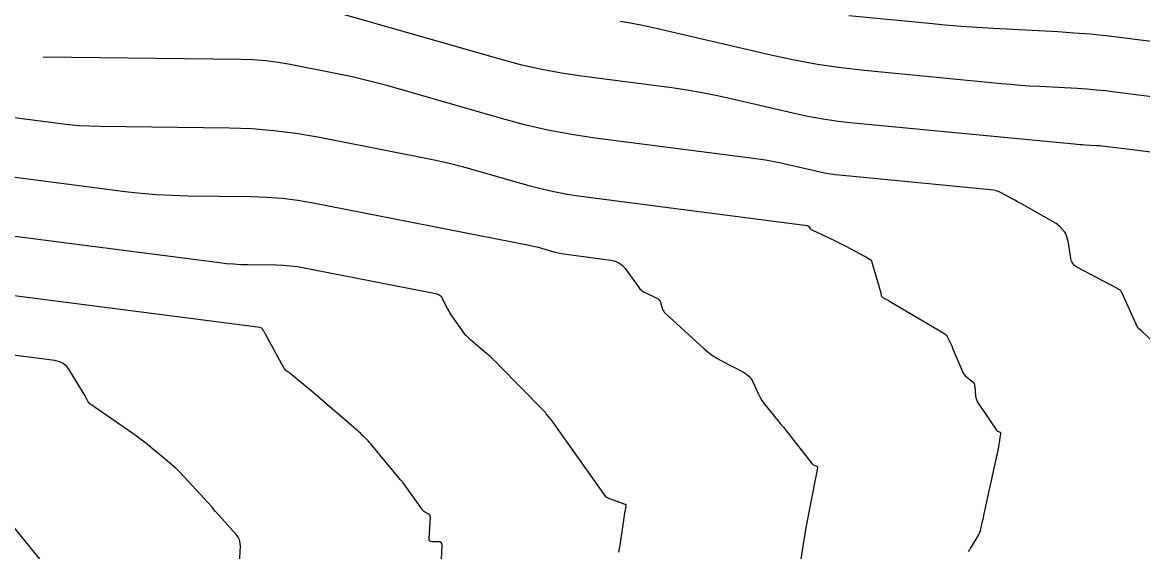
# Model space of a CAD drawing. Extents: x 1354696 to 1366163, y 660729 to 670380.
# Drawn here: x 1362530.5 to 1362591.2, y 664856.8 to 664885.5 of the extents above; entities that cross this region are included whole.
import ezdxf

# ---------------------------------------------------------------- set-up
doc = ezdxf.new("R2010")
doc.units = 0
doc.layers.add('R_Contours', color=7, linetype='Continuous')

msp = doc.modelspace()

# ---------------------------------------------------------------- linework, layer by layer
at = {"layer": 'R_Contours'}
for points in [[(1362592.578, 664878.376), (1362589.365, 664878.784), (1362589.213, 664878.802), (1362589.061, 664878.818), (1362588.909, 664878.83), (1362588.756, 664878.84), (1362588.145, 664878.873), (1362587.992, 664878.883), (1362587.839, 664878.893), (1362587.687, 664878.906), (1362587.534, 664878.919), (1362575.579, 664880.066), (1362574.747, 664880.16), (1362573.92, 664880.281), (1362573.097, 664880.43), (1362572.279, 664880.608), (1362569.015, 664881.371), (1362568.197, 664881.552), (1362567.376, 664881.712), (1362566.55, 664881.851), (1362565.721, 664881.97), (1362560.834, 664882.607), (1362559.747, 664882.769), (1362558.668, 664882.972), (1362557.597, 664883.215), (1362556.535, 664883.499), (1362544.565, 664886.935)], [(1362602.352, 664880.144), (1362589.75, 664881.746), (1362589.24, 664881.806), (1362588.729, 664881.857), (1362588.217, 664881.899), (1362587.704, 664881.932), (1362585.652, 664882.045), (1362585.139, 664882.076), (1362584.626, 664882.112), (1362584.114, 664882.153), (1362583.603, 664882.199), (1362576.166, 664882.912), (1362574.889, 664883.056), (1362573.618, 664883.243), (1362572.355, 664883.473), (1362571.098, 664883.744), (1362564.872, 664885.201), (1362564.224, 664885.344), (1362563.573, 664885.471), (1362562.92, 664885.581)], [(1362575.327, 664885.896), (1362579.671, 664885.479), (1362580.542, 664885.4), (1362581.413, 664885.33), (1362582.286, 664885.269), (1362583.159, 664885.216), (1362586.652, 664885.024), (1362587.525, 664884.968), (1362588.396, 664884.897), (1362589.266, 664884.81), (1362590.135, 664884.708), (1362600.693, 664883.365)], [(1362592.26, 664867.782), (1362591.192, 664868.793), (1362591.174, 664868.809), (1362591.157, 664868.825), (1362591.138, 664868.84), (1362591.12, 664868.855), (1362591.011, 664868.941), (1362591.007, 664868.945), (1362591.005, 664868.949), (1362590.998, 664868.966), (1362590.997, 664868.968), (1362590.102, 664870.922), (1362590.088, 664870.947), (1362590.07, 664870.97), (1362590.05, 664870.989), (1362590.026, 664871.006), (1362589.924, 664871.067), (1362589.898, 664871.082), (1362589.872, 664871.096), (1362589.846, 664871.111), (1362589.82, 664871.125), (1362587.689, 664872.252), (1362587.562, 664872.337), (1362587.464, 664872.443), (1362587.396, 664872.571), (1362587.357, 664872.719), (1362587.225, 664873.568), (1362587.216, 664873.619), (1362587.206, 664873.669), (1362587.194, 664873.719), (1362587.181, 664873.769), (1362587.124, 664873.966), (1362587.107, 664874.014), (1362587.086, 664874.059), (1362587.059, 664874.102), (1362587.027, 664874.141), (1362586.751, 664874.448), (1362586.692, 664874.51), (1362586.628, 664874.565), (1362586.559, 664874.616), (1362586.487, 664874.661), (1362584.747, 664875.644), (1362584.606, 664875.723), (1362584.465, 664875.802), (1362584.322, 664875.88), (1362584.18, 664875.958), (1362583.61, 664876.266), (1362583.465, 664876.335), (1362583.315, 664876.389), (1362583.161, 664876.428), (1362583.002, 664876.451), (1362574.991, 664877.219), (1362574.605, 664877.263), (1362574.221, 664877.319), (1362573.839, 664877.388), (1362573.459, 664877.471), (1362571.944, 664877.825), (1362571.565, 664877.909), (1362571.183, 664877.983), (1362570.8, 664878.048), (1362570.416, 664878.103), (1362561.567, 664879.256), (1362560.282, 664879.448), (1362559.006, 664879.688), (1362557.741, 664879.976), (1362556.485, 664880.311), (1362550.27, 664882.095), (1362549.624, 664882.273), (1362548.975, 664882.437), (1362548.322, 664882.586), (1362547.666, 664882.722), (1362545.034, 664883.236), (1362544.374, 664883.35), (1362543.712, 664883.434), (1362543.046, 664883.487), (1362542.377, 664883.51), (1362531.647, 664883.644)], [(1362527.127, 664880.739), (1362532.467, 664880.053), (1362533.027, 664879.989), (1362533.588, 664879.941), (1362534.15, 664879.91), (1362534.714, 664879.895), (1362541.742, 664879.808), (1362542.948, 664879.765), (1362544.149, 664879.669), (1362545.343, 664879.518), (1362546.533, 664879.314), (1362552.204, 664878.205), (1362552.926, 664878.056), (1362553.644, 664877.891), (1362554.359, 664877.711), (1362555.069, 664877.515), (1362557.905, 664876.701), (1362558.616, 664876.511), (1362559.333, 664876.348), (1362560.056, 664876.212), (1362560.785, 664876.103), (1362573.058, 664874.504), (1362573.086, 664874.497), (1362573.11, 664874.486), (1362573.132, 664874.47), (1362573.15, 664874.449), (1362573.219, 664874.354), (1362573.237, 664874.332), (1362573.258, 664874.312), (1362573.281, 664874.296), (1362573.306, 664874.282), (1362574.438, 664873.754), (1362574.622, 664873.667), (1362574.804, 664873.577), (1362574.985, 664873.484), (1362575.165, 664873.389), (1362576.173, 664872.844), (1362576.206, 664872.826), (1362576.238, 664872.808), (1362576.27, 664872.79), (1362576.302, 664872.772), (1362576.478, 664872.673), (1362576.486, 664872.668), (1362576.494, 664872.662), (1362576.502, 664872.655), (1362576.509, 664872.648), (1362576.536, 664872.618), (1362576.542, 664872.61), (1362576.548, 664872.602), (1362576.552, 664872.593), (1362576.555, 664872.583), (1362577.05, 664870.857), (1362577.056, 664870.837), (1362577.061, 664870.816), (1362577.065, 664870.796), (1362577.068, 664870.775), (1362577.081, 664870.692), (1362577.087, 664870.672), (1362577.096, 664870.656), (1362577.108, 664870.642), (1362577.125, 664870.631), (1362577.33, 664870.522), (1362577.371, 664870.5), (1362577.411, 664870.478), (1362577.45, 664870.456), (1362577.49, 664870.433), (1362580.464, 664868.673), (1362580.536, 664868.623), (1362580.598, 664868.564), (1362580.65, 664868.497), (1362580.692, 664868.42), (1362580.841, 664868.096), (1362580.877, 664868.015), (1362580.914, 664867.933), (1362580.949, 664867.852), (1362580.984, 664867.77), (1362581.482, 664866.59), (1362581.523, 664866.507), (1362581.573, 664866.432), (1362581.632, 664866.364), (1362581.701, 664866.302), (1362581.994, 664866.072), (1362582.059, 664866.01), (1362582.107, 664865.939), (1362582.139, 664865.859), (1362582.155, 664865.77), (1362582.192, 664865.284), (1362582.207, 664865.174), (1362582.236, 664865.069), (1362582.279, 664864.969), (1362582.335, 664864.874), (1362583.326, 664863.412), (1362583.342, 664863.391), (1362583.361, 664863.374), (1362583.382, 664863.36), (1362583.406, 664863.349), (1362583.506, 664863.312), (1362583.528, 664863.3), (1362583.542, 664863.284), (1362583.548, 664863.264), (1362583.548, 664863.24), (1362583.431, 664862.512), (1362583.409, 664862.382), (1362583.386, 664862.253), (1362583.36, 664862.124), (1362583.333, 664861.995), (1362582.647, 664858.869), (1362582.624, 664858.768), (1362582.602, 664858.666), (1362582.579, 664858.565), (1362582.557, 664858.464), (1362582.466, 664858.058), (1362582.44, 664857.958), (1362582.406, 664857.862), (1362582.364, 664857.768), (1362582.314, 664857.677), (1362582.048, 664857.234), (1362581.986, 664857.131), (1362581.922, 664857.028), (1362581.858, 664856.926), (1362581.793, 664856.824)], [(1362525.795, 664877.686), (1362536.085, 664876.364), (1362536.932, 664876.267), (1362537.78, 664876.195), (1362538.631, 664876.148), (1362539.483, 664876.125), (1362542.895, 664876.083), (1362543.746, 664876.053), (1362544.594, 664875.985), (1362545.437, 664875.879), (1362546.276, 664875.734), (1362557.981, 664873.446), (1362558.151, 664873.411), (1362558.32, 664873.372), (1362558.489, 664873.329), (1362558.656, 664873.283), (1362559.324, 664873.091), (1362559.492, 664873.047), (1362559.661, 664873.008), (1362559.831, 664872.976), (1362560.003, 664872.951), (1362562.417, 664872.636), (1362562.65, 664872.583), (1362562.858, 664872.488), (1362563.04, 664872.35), (1362563.198, 664872.171), (1362563.909, 664871.187), (1362563.994, 664871.084), (1362564.091, 664870.993), (1362564.198, 664870.916), (1362564.315, 664870.852), (1362564.905, 664870.577), (1362564.974, 664870.536), (1362565.03, 664870.485), (1362565.073, 664870.422), (1362565.103, 664870.348), (1362565.198, 664870.029), (1362565.226, 664869.952), (1362565.264, 664869.882), (1362565.311, 664869.817), (1362565.368, 664869.758), (1362567.484, 664867.827), (1362567.702, 664867.64), (1362567.93, 664867.47), (1362568.169, 664867.315), (1362568.419, 664867.175), (1362569.615, 664866.555), (1362569.771, 664866.458), (1362569.906, 664866.339), (1362570.019, 664866.2), (1362570.11, 664866.04), (1362570.43, 664865.356), (1362570.516, 664865.188), (1362570.61, 664865.027), (1362570.715, 664864.871), (1362570.83, 664864.722), (1362571.604, 664863.776), (1362571.772, 664863.569), (1362571.939, 664863.361), (1362572.105, 664863.152), (1362572.27, 664862.942), (1362573.318, 664861.596), (1362573.342, 664861.569), (1362573.369, 664861.546), (1362573.399, 664861.528), (1362573.432, 664861.514), (1362573.571, 664861.466), (1362573.601, 664861.451), (1362573.62, 664861.43), (1362573.629, 664861.403), (1362573.627, 664861.37), (1362573.046, 664858.398), (1362572.974, 664858.022), (1362572.907, 664857.644), (1362572.843, 664857.266), (1362572.783, 664856.887), (1362572.551, 664855.371)], [(1362562.858, 664856.793), (1362562.887, 664856.979), (1362562.894, 664857.025), (1362562.902, 664857.072), (1362562.909, 664857.118), (1362562.916, 664857.165), (1362563.201, 664859.032), (1362563.207, 664859.066), (1362563.212, 664859.1), (1362563.219, 664859.133), (1362563.225, 664859.167), (1362563.251, 664859.301), (1362563.253, 664859.332), (1362563.245, 664859.357), (1362563.227, 664859.376), (1362563.2, 664859.39), (1362562.355, 664859.681), (1362562.345, 664859.685), (1362562.336, 664859.689), (1362562.199, 664859.758), (1362562.175, 664859.771), (1362562.154, 664859.787), (1362562.135, 664859.806), (1362562.118, 664859.827), (1362559.302, 664863.818), (1362559.257, 664863.881), (1362559.21, 664863.944), (1362559.162, 664864.005), (1362559.113, 664864.066), (1362558.915, 664864.306), (1362558.865, 664864.366), (1362558.814, 664864.424), (1362558.761, 664864.482), (1362558.707, 664864.538), (1362556.382, 664866.909), (1362556.208, 664867.082), (1362556.031, 664867.251), (1362555.85, 664867.417), (1362555.666, 664867.578), (1362554.834, 664868.291), (1362554.695, 664868.418), (1362554.565, 664868.552), (1362554.444, 664868.694), (1362554.332, 664868.845), (1362553.841, 664869.545), (1362553.764, 664869.659), (1362553.692, 664869.775), (1362553.624, 664869.894), (1362553.561, 664870.015), (1362553.316, 664870.506), (1362553.245, 664870.617), (1362553.157, 664870.704), (1362553.05, 664870.766), (1362552.924, 664870.805), (1362545.798, 664872.198), (1362545.42, 664872.263), (1362545.04, 664872.311), (1362544.658, 664872.341), (1362544.274, 664872.355), (1362542.737, 664872.374), (1362542.353, 664872.384), (1362541.969, 664872.406), (1362541.587, 664872.438), (1362541.205, 664872.481), (1362524.463, 664874.633)], [(1362553.199, 664855.64), (1362553.265, 664857.183), (1362553.257, 664857.262), (1362553.226, 664857.317), (1362553.172, 664857.35), (1362553.094, 664857.361), (1362552.736, 664857.357), (1362552.658, 664857.367), (1362552.604, 664857.4), (1362552.573, 664857.456), (1362552.566, 664857.534), (1362552.631, 664858.71), (1362552.628, 664858.759), (1362552.612, 664858.801), (1362552.584, 664858.836), (1362552.543, 664858.863), (1362552.353, 664858.958), (1362552.308, 664858.984), (1362552.267, 664859.015), (1362552.23, 664859.051), (1362552.198, 664859.092), (1362551.527, 664860.042), (1362551.404, 664860.213), (1362551.278, 664860.383), (1362551.148, 664860.549), (1362551.015, 664860.714), (1362549.549, 664862.496), (1362549.477, 664862.581), (1362549.404, 664862.665), (1362549.328, 664862.747), (1362549.251, 664862.827), (1362548.939, 664863.145), (1362548.86, 664863.224), (1362548.78, 664863.301), (1362548.697, 664863.376), (1362548.614, 664863.45), (1362546.272, 664865.455), (1362546.144, 664865.564), (1362546.015, 664865.673), (1362545.886, 664865.782), (1362545.756, 664865.89), (1362545.035, 664866.484), (1362545.005, 664866.509), (1362544.974, 664866.533), (1362544.942, 664866.557), (1362544.91, 664866.579), (1362544.78, 664866.669), (1362544.75, 664866.693), (1362544.722, 664866.72), (1362544.698, 664866.751), (1362544.678, 664866.784), (1362543.689, 664868.619), (1362543.67, 664868.655), (1362543.65, 664868.69), (1362543.63, 664868.724), (1362543.609, 664868.759), (1362543.526, 664868.896), (1362543.503, 664868.927), (1362543.474, 664868.95), (1362543.442, 664868.966), (1362543.404, 664868.975), (1362522.761, 664871.628)], [(1362542.291, 664856.178), (1362542.33, 664857.117), (1362542.321, 664857.293), (1362542.281, 664857.458), (1362542.208, 664857.611), (1362542.103, 664857.753), (1362541.169, 664858.807), (1362540.972, 664859.028), (1362540.775, 664859.248), (1362540.577, 664859.467), (1362540.378, 664859.686), (1362539.276, 664860.888), (1362539.063, 664861.113), (1362538.843, 664861.329), (1362538.616, 664861.538), (1362538.381, 664861.739), (1362537.426, 664862.527), (1362537.185, 664862.722), (1362536.941, 664862.911), (1362536.692, 664863.095), (1362536.44, 664863.274), (1362534.225, 664864.812), (1362534.177, 664864.849), (1362534.135, 664864.891), (1362534.097, 664864.938), (1362534.066, 664864.989), (1362533.95, 664865.205), (1362533.92, 664865.259), (1362533.89, 664865.312), (1362533.859, 664865.365), (1362533.828, 664865.418), (1362533.068, 664866.664), (1362532.915, 664866.865), (1362532.731, 664867.019), (1362532.516, 664867.124), (1362532.27, 664867.182), (1362520.095, 664868.747)], [(1362532.351, 664855.339), (1362529.028, 664859.385)]]:
    msp.add_lwpolyline(points, dxfattribs=at)

doc.saveas('drawing.dxf')
